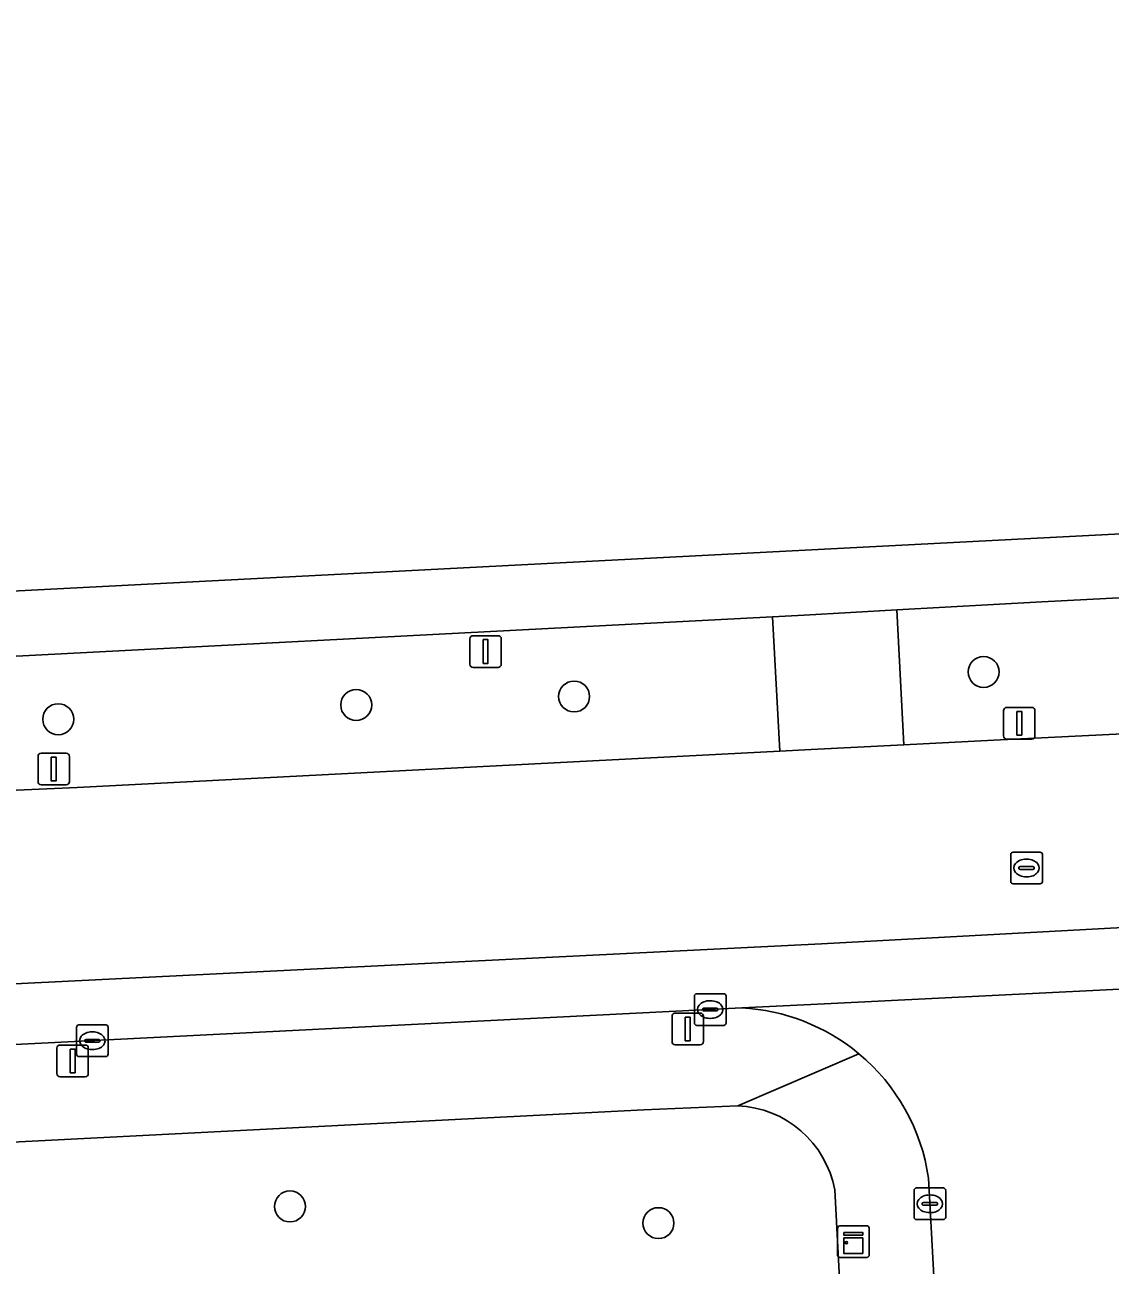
# Model space of a CAD drawing. Extents: x 160023 to 161302, y 384750 to 385707.
# Drawn here: x 160914.76 to 160949.05, y 385311.42 to 385350.63 of the extents above; entities that cross this region are included whole.
import ezdxf

# ---------------------------------------------------------------- set-up
doc = ezdxf.new("R2010")
doc.units = 0
for name, color, linetype in [('IMGEO_Berm_groen', 7, 'Continuous'), ('IMGEO_Boom', 7, 'Continuous'), ('IMGEO_Groenvoorziening', 7, 'Continuous'), ('IMGEO_Kast', 7, 'Continuous'), ('IMGEO_Kolk', 7, 'Continuous'), ('IMGEO_Lichtmast', 7, 'Continuous'), ('IMGEO_Rijbaan_lokaal_gesloten', 7, 'Continuous'), ('IMGEO_Rijbaan_lokaal_open', 7, 'Continuous'), ('IMGEO_Rioolput', 7, 'Continuous'), ('IMGEO_Verkeersbordpaal', 7, 'Continuous'), ('IMGEO_Voetpad_open', 7, 'Continuous')]:
    doc.layers.add(name, color=color, linetype=linetype)

msp = doc.modelspace()

# ---------------------------------------------------------------- linework, layer by layer
at = {"layer": 'IMGEO_Berm_groen'}
msp.add_lwpolyline([(160962.542, 385333.195), (160946.889, 385332.389), (160942.31, 385332.132), (160942.528, 385327.871), (160945.377, 385328.019), (160956.318, 385328.551)], dxfattribs=at)
msp.add_lwpolyline([(160938.382, 385331.912), (160908.803, 385330.371), (160903.901, 385329.097), (160899.061, 385327.884), (160896.746, 385327.341), (160896.526, 385327.32), (160896.621, 385325.464), (160896.784, 385325.472), (160907.544, 385326.127), (160916.411, 385326.514), (160938.612, 385327.668)], close=True, dxfattribs=at)
at = {"layer": 'IMGEO_Boom'}
for centre in [(160945.05, 385330.17), (160932.112, 385329.394), (160925.227, 385329.126), (160915.813, 385328.676), (160923.135, 385313.274), (160934.776, 385312.747)]:
    msp.add_circle(centre, 0.489, dxfattribs=at)
at = {"layer": 'IMGEO_Groenvoorziening'}
for points in [[(160937.28, 385316.456), (160934.313, 385316.327), (160885.984, 385313.848), (160881.907, 385313.638), (160879.748, 385313.456), (160878.938, 385313.364)], [(160871.338, 385307.24), (160934.451, 385310.385), (160934.728, 385310.49), (160937.801, 385310.637), (160938.673, 385294.115), (160941.373, 385294.274), (160940.346, 385313.797)]]:
    msp.add_lwpolyline(points, dxfattribs=at)
msp.add_arc((160937.148, 385313.206), 3.253, 10.466, 87.6669, dxfattribs=at)
at = {"layer": 'IMGEO_Kast'}
for p, q in [((160940.436, 385311.738), (160940.436, 385312.579)), ((160940.436, 385312.579), (160940.436, 385311.738)), ((160940.511, 385312.663), (160941.352, 385312.663)), ((160941.352, 385312.663), (160940.511, 385312.663)), ((160941.436, 385312.588), (160941.436, 385311.747)), ((160941.436, 385311.747), (160941.436, 385312.588)), ((160941.361, 385311.663), (160940.52, 385311.663)), ((160940.52, 385311.663), (160941.361, 385311.663))]:
    msp.add_line(p, q, dxfattribs=at)
for points in [[(160940.631, 385312.453), (160941.231, 385312.453), (160941.231, 385312.368), (160940.631, 385312.368), (160940.631, 385312.453)], [(160940.631, 385312.278), (160941.231, 385312.278), (160941.231, 385311.789), (160940.631, 385311.789), (160940.631, 385312.278)]]:
    msp.add_lwpolyline(points, dxfattribs=at)
msp.add_circle((160940.715, 385312.127), 0.0377, dxfattribs=at)
for centre, start, end in [((160940.514, 385312.585), 92.4484, 184.2845), ((160940.514, 385312.585), 92.4484, 184.2845), ((160941.358, 385312.585), 2.4484, 94.2845), ((160941.358, 385312.585), 2.4484, 94.2845), ((160940.514, 385311.741), 182.4484, 274.2845), ((160940.514, 385311.741), 182.4484, 274.2845), ((160941.358, 385311.741), 272.4484, 4.2845), ((160941.358, 385311.741), 272.4484, 4.2845)]:
    msp.add_arc(centre, 0.0779, start, end, dxfattribs=at)
at = {"layer": 'IMGEO_Kolk'}
for p, q in [((160935.913, 385319.073), (160935.913, 385319.925)), ((160935.988, 385319.999), (160936.84, 385319.999)), ((160936.914, 385319.925), (160936.914, 385319.073)), ((160936.172, 385319.493), (160936.172, 385319.505)), ((160936.61, 385319.456), (160936.212, 385319.456)), ((160936.215, 385319.542), (160936.613, 385319.542)), ((160936.401, 385319.779), (160936.426, 385319.779)), ((160936.656, 385319.505), (160936.656, 385319.493)), ((160936.424, 385319.219), (160936.399, 385319.219)), ((160916.389, 385318.086), (160916.389, 385318.938)), ((160916.464, 385319.012), (160917.316, 385319.012)), ((160916.877, 385318.792), (160916.902, 385318.792)), ((160917.39, 385318.938), (160917.39, 385318.086)), ((160936.84, 385318.999), (160935.988, 385318.999)), ((160916.648, 385318.506), (160916.648, 385318.518)), ((160917.086, 385318.469), (160916.688, 385318.469)), ((160916.691, 385318.555), (160917.089, 385318.555)), ((160917.132, 385318.518), (160917.132, 385318.506)), ((160917.316, 385318.012), (160916.464, 385318.012)), ((160916.9, 385318.232), (160916.875, 385318.232)), ((160942.851, 385312.932), (160942.851, 385313.784)), ((160942.926, 385313.858), (160943.778, 385313.858)), ((160943.339, 385313.638), (160943.364, 385313.638)), ((160943.852, 385313.784), (160943.852, 385312.932)), ((160943.11, 385313.352), (160943.11, 385313.364)), ((160943.548, 385313.315), (160943.15, 385313.315)), ((160943.153, 385313.401), (160943.551, 385313.401)), ((160943.594, 385313.364), (160943.594, 385313.352)), ((160943.778, 385312.858), (160942.926, 385312.858)), ((160943.362, 385313.078), (160943.337, 385313.078))]:
    msp.add_line(p, q, dxfattribs=at)
for points in [[(160935.913, 385319.073), (160935.913, 385319.925)], [(160935.988, 385319.999), (160936.84, 385319.999)], [(160936.914, 385319.925), (160936.914, 385319.073)], [(160916.389, 385318.086), (160916.389, 385318.938)], [(160916.464, 385319.012), (160917.316, 385319.012)], [(160917.39, 385318.938), (160917.39, 385318.086)], [(160936.84, 385318.999), (160935.988, 385318.999)], [(160917.316, 385318.012), (160916.464, 385318.012)], [(160942.851, 385312.932), (160942.851, 385313.784)], [(160942.926, 385313.858), (160943.778, 385313.858)], [(160943.852, 385313.784), (160943.852, 385312.932)], [(160943.778, 385312.858), (160942.926, 385312.858)]]:
    msp.add_lwpolyline(points, dxfattribs=at)
for centre, radius, start, end in [((160935.99, 385319.923), 0.0765, 91.552, 178.448), ((160935.99, 385319.923), 0.0765, 91.552, 178.448), ((160936.838, 385319.923), 0.0765, 1.552, 88.448), ((160936.838, 385319.923), 0.0765, 1.552, 88.448), ((160936.212, 385319.502), 0.0403, 85.8775, 175.7526), ((160936.209, 385319.492), 0.0366, 178.938, 274.7102), ((160936.613, 385319.499), 0.043, 264.8664, 352.4533), ((160936.617, 385319.504), 0.0386, 1.7309, 96.639), ((160935.99, 385319.075), 0.0765, 181.552, 268.448), ((160935.99, 385319.075), 0.0765, 181.552, 268.448), ((160936.838, 385319.075), 0.0765, 271.552, 358.448), ((160936.838, 385319.075), 0.0765, 271.552, 358.448), ((160916.466, 385318.936), 0.0765, 91.552, 178.448), ((160916.466, 385318.936), 0.0765, 91.552, 178.448), ((160917.314, 385318.936), 0.0765, 1.552, 88.448), ((160917.314, 385318.936), 0.0765, 1.552, 88.448), ((160916.688, 385318.515), 0.0403, 85.8775, 175.7526), ((160916.685, 385318.505), 0.0366, 178.938, 274.7102), ((160917.089, 385318.512), 0.043, 264.8664, 352.4533), ((160917.093, 385318.517), 0.0386, 1.7309, 96.639), ((160916.466, 385318.088), 0.0765, 181.552, 268.448), ((160916.466, 385318.088), 0.0765, 181.552, 268.448), ((160917.314, 385318.088), 0.0765, 271.552, 358.448), ((160917.314, 385318.088), 0.0765, 271.552, 358.448), ((160942.928, 385313.782), 0.0765, 91.552, 178.448), ((160942.928, 385313.782), 0.0765, 91.552, 178.448), ((160943.776, 385313.782), 0.0765, 1.552, 88.448), ((160943.776, 385313.782), 0.0765, 1.552, 88.448), ((160943.15, 385313.361), 0.0403, 85.8775, 175.7526), ((160943.147, 385313.351), 0.0366, 178.938, 274.7102), ((160943.551, 385313.358), 0.043, 264.8664, 352.4533), ((160943.555, 385313.363), 0.0386, 1.7309, 96.639), ((160942.928, 385312.934), 0.0765, 181.552, 268.448), ((160942.928, 385312.934), 0.0765, 181.552, 268.448), ((160943.776, 385312.934), 0.0765, 271.552, 358.448), ((160943.776, 385312.934), 0.0765, 271.552, 358.448)]:
    msp.add_arc(centre, radius, start, end, dxfattribs=at)
for centre, major_axis, ratio, start_param, end_param in [((160936.4, 385319.499), (-0.387, 0.002), 0.722429, 4.712389, 7.853982), ((160936.425, 385319.499), (-0.39, 0.002), 0.717154, 1.570796, 4.712389), ((160916.876, 385318.512), (-0.387, 0.002), 0.722429, 4.712389, 7.853982), ((160916.901, 385318.512), (-0.39, 0.002), 0.717154, 1.570796, 4.712389), ((160943.338, 385313.358), (-0.387, 0.002), 0.722429, 4.712389, 7.853982), ((160943.363, 385313.358), (-0.39, 0.002), 0.717154, 1.570796, 4.712389)]:
    msp.add_ellipse(centre, major_axis=major_axis, ratio=ratio, start_param=start_param, end_param=end_param, dxfattribs=at)
at = {"layer": 'IMGEO_Lichtmast'}
for p, q in [((160935.206, 385318.487), (160935.206, 385319.287)), ((160935.206, 385319.287), (160935.206, 385318.487)), ((160935.306, 385319.387), (160936.096, 385319.387)), ((160936.096, 385319.387), (160935.306, 385319.387)), ((160936.196, 385319.287), (160936.196, 385318.487)), ((160936.196, 385318.487), (160936.196, 385319.287)), ((160915.773, 385317.476), (160915.773, 385318.276)), ((160915.773, 385318.276), (160915.773, 385317.476)), ((160915.873, 385318.376), (160916.663, 385318.376)), ((160916.663, 385318.376), (160915.873, 385318.376)), ((160916.763, 385318.276), (160916.763, 385317.476)), ((160916.763, 385317.476), (160916.763, 385318.276)), ((160936.096, 385318.387), (160935.306, 385318.387)), ((160935.306, 385318.387), (160936.096, 385318.387)), ((160916.663, 385317.376), (160915.873, 385317.376)), ((160915.873, 385317.376), (160916.663, 385317.376))]:
    msp.add_line(p, q, dxfattribs=at)
for points in [[(160935.626, 385319.262), (160935.776, 385319.262), (160935.776, 385318.512), (160935.626, 385318.512), (160935.626, 385319.262)], [(160916.193, 385318.251), (160916.343, 385318.251), (160916.343, 385317.501), (160916.193, 385317.501), (160916.193, 385318.251)]]:
    msp.add_lwpolyline(points, dxfattribs=at)
for centre, start, end in [((160935.306, 385319.287), 90, 180), ((160935.306, 385319.287), 90, 180), ((160936.096, 385319.287), 0, 90), ((160936.096, 385319.287), 360, 90), ((160915.873, 385318.276), 90, 180), ((160915.873, 385318.276), 90, 180), ((160916.663, 385318.276), 0, 90), ((160916.663, 385318.276), 360, 90), ((160935.306, 385318.487), 180, 270), ((160935.306, 385318.487), 180, 270), ((160936.096, 385318.487), 270, 0), ((160936.096, 385318.487), 270, 0), ((160915.873, 385317.476), 180, 270), ((160915.873, 385317.476), 180, 270), ((160916.663, 385317.476), 270, 0), ((160916.663, 385317.476), 270, 0)]:
    msp.add_arc(centre, 0.1, start, end, dxfattribs=at)
at = {"layer": 'IMGEO_Rijbaan_lokaal_gesloten'}
for points in [[(161166.76, 385343.364), (161167.761, 385343.429), (161180.769, 385344.721), (161198.887, 385346.635), (161202.833, 385347.015), (161203.85, 385347.166), (161207.051, 385347.35), (161210.337, 385347.612), (161210, 385350.626), (161164.38, 385345.655), (161159.084, 385345.381), (160946.542, 385334.387), (160858.736, 385329.845)], [(160862.639, 385317.47), (160863.719, 385317.527), (160867.517, 385317.701), (160867.815, 385317.715), (160872.734, 385317.942), (160878.109, 385318.511), (160939.926, 385321.572), (161002.691, 385324.976), (161116.828, 385330.675), (161175.105, 385333.21), (161187.334, 385333.626), (161188.421, 385333.681), (161190.076, 385333.785), (161205.429, 385334.762), (161208.623, 385334.016), (161212.046, 385333.194), (161210.663, 385344.611), (161207.365, 385344.447), (161204.252, 385344.219), (161192.167, 385343.474), (161186.184, 385343.141), (161181.164, 385342.911), (161173.114, 385342.6)], [(161187.334, 385333.626), (161175.105, 385333.21), (161116.828, 385330.675), (161002.691, 385324.976), (160939.926, 385321.572), (160878.109, 385318.511), (160872.734, 385317.942), (160872.821, 385317.651), (160873.513, 385315.333)], [(160858.736, 385329.845), (160859.167, 385325.121), (160862.067, 385325.299), (160862.903, 385325.351), (160866.936, 385325.599), (160893.255, 385327.001), (160895.568, 385327.226), (160896.526, 385327.32), (160896.746, 385327.341), (160899.061, 385327.884), (160903.901, 385329.097), (160908.803, 385330.371), (160938.382, 385331.912), (160939.38, 385331.968), (160942.31, 385332.132), (160946.889, 385332.389), (160962.542, 385333.195)], [(160956.318, 385328.551), (160945.377, 385328.019), (160942.528, 385327.871), (160939.604, 385327.719), (160938.612, 385327.668), (160916.411, 385326.514), (160907.544, 385326.127), (160896.784, 385325.472), (160896.621, 385325.464), (160895.593, 385325.411), (160880.126, 385324.615), (160867.012, 385323.892), (160862.975, 385323.713), (160862.139, 385323.676), (160859.255, 385323.548), (160859.853, 385317.112)], [(160881.883, 385316.707), (160884.764, 385316.904), (160911.728, 385318.253), (160937.407, 385319.55), (160940.025, 385319.68), (160955.706, 385320.462), (160998.555, 385322.608), (161001.59, 385322.761), (161007.223, 385323.049), (161111.197, 385328.334)]]:
    msp.add_lwpolyline(points, dxfattribs=at)
at = {"layer": 'IMGEO_Rijbaan_lokaal_open'}
for points in [[(160955.706, 385320.462), (160940.025, 385319.68), (160937.407, 385319.55)], [(160943.309, 385314.168), (160944.147, 385298.654), (160944.337, 385294.712), (160944.63, 385288.654), (160945.111, 385278.702), (160946.109, 385257.905), (160945.617, 385256.146)]]:
    msp.add_lwpolyline(points, dxfattribs=at)
for centre, radius, start, end in [((160937.087, 385313.272), 6.286, 50.2361, 87.0822), ((160937.091, 385313.274), 6.282, 8.1807, 50.2469)]:
    msp.add_arc(centre, radius, start, end, dxfattribs=at)
at = {"layer": 'IMGEO_Rioolput'}
for p, q in [((160945.906, 385323.547), (160945.906, 385324.399)), ((160945.981, 385324.473), (160946.833, 385324.473)), ((160946.394, 385324.253), (160946.419, 385324.253)), ((160946.907, 385324.399), (160946.907, 385323.547)), ((160946.165, 385323.967), (160946.165, 385323.979)), ((160946.603, 385323.93), (160946.205, 385323.93)), ((160946.208, 385324.016), (160946.606, 385324.016)), ((160946.649, 385323.979), (160946.649, 385323.967)), ((160946.833, 385323.473), (160945.981, 385323.473)), ((160946.417, 385323.693), (160946.392, 385323.693))]:
    msp.add_line(p, q, dxfattribs=at)
for points in [[(160945.906, 385323.547), (160945.906, 385324.399)], [(160945.981, 385324.473), (160946.833, 385324.473)], [(160946.907, 385324.399), (160946.907, 385323.547)], [(160946.833, 385323.473), (160945.981, 385323.473)]]:
    msp.add_lwpolyline(points, dxfattribs=at)
for centre, radius, start, end in [((160945.983, 385324.397), 0.0765, 91.552, 178.448), ((160945.983, 385324.397), 0.0765, 91.552, 178.448), ((160946.831, 385324.397), 0.0765, 1.552, 88.448), ((160946.831, 385324.397), 0.0765, 1.552, 88.448), ((160946.205, 385323.976), 0.0403, 85.8775, 175.7526), ((160946.202, 385323.966), 0.0366, 178.938, 274.7102), ((160946.606, 385323.973), 0.043, 264.8664, 352.4533), ((160946.61, 385323.978), 0.0386, 1.7309, 96.639), ((160945.983, 385323.549), 0.0765, 181.552, 268.448), ((160945.983, 385323.549), 0.0765, 181.552, 268.448), ((160946.831, 385323.549), 0.0765, 271.552, 358.448), ((160946.831, 385323.549), 0.0765, 271.552, 358.448)]:
    msp.add_arc(centre, radius, start, end, dxfattribs=at)
for centre, major_axis, ratio, start_param, end_param in [((160946.393, 385323.973), (-0.387, 0.002), 0.722429, 4.712389, 7.853982), ((160946.418, 385323.973), (-0.39, 0.002), 0.717154, 1.570796, 4.712389)]:
    msp.add_ellipse(centre, major_axis=major_axis, ratio=ratio, start_param=start_param, end_param=end_param, dxfattribs=at)
at = {"layer": 'IMGEO_Verkeersbordpaal'}
for p, q in [((160928.82, 385330.416), (160928.82, 385331.216)), ((160928.82, 385331.216), (160928.82, 385330.416)), ((160928.92, 385331.316), (160929.71, 385331.316)), ((160929.71, 385331.316), (160928.92, 385331.316)), ((160929.81, 385331.216), (160929.81, 385330.416)), ((160929.81, 385330.416), (160929.81, 385331.216)), ((160929.71, 385330.316), (160928.92, 385330.316)), ((160928.92, 385330.316), (160929.71, 385330.316)), ((160945.683, 385328.149), (160945.683, 385328.949)), ((160945.683, 385328.949), (160945.683, 385328.149)), ((160945.783, 385329.049), (160946.573, 385329.049)), ((160946.573, 385329.049), (160945.783, 385329.049)), ((160946.673, 385328.949), (160946.673, 385328.149)), ((160946.673, 385328.149), (160946.673, 385328.949)), ((160946.573, 385328.049), (160945.783, 385328.049)), ((160945.783, 385328.049), (160946.573, 385328.049)), ((160915.174, 385326.7), (160915.174, 385327.5)), ((160915.174, 385327.5), (160915.174, 385326.7)), ((160915.274, 385327.6), (160916.064, 385327.6)), ((160916.064, 385327.6), (160915.274, 385327.6)), ((160916.164, 385327.5), (160916.164, 385326.7)), ((160916.164, 385326.7), (160916.164, 385327.5)), ((160916.064, 385326.6), (160915.274, 385326.6)), ((160915.274, 385326.6), (160916.064, 385326.6))]:
    msp.add_line(p, q, dxfattribs=at)
for points in [[(160929.24, 385331.191), (160929.39, 385331.191), (160929.39, 385330.441), (160929.24, 385330.441), (160929.24, 385331.191)], [(160946.103, 385328.924), (160946.253, 385328.924), (160946.253, 385328.174), (160946.103, 385328.174), (160946.103, 385328.924)], [(160915.594, 385327.475), (160915.744, 385327.475), (160915.744, 385326.725), (160915.594, 385326.725), (160915.594, 385327.475)]]:
    msp.add_lwpolyline(points, dxfattribs=at)
for centre, start, end in [((160928.92, 385331.216), 90, 180), ((160928.92, 385331.216), 90, 180), ((160929.71, 385331.216), 0, 90), ((160929.71, 385331.216), 360, 90), ((160928.92, 385330.416), 180, 270), ((160928.92, 385330.416), 180, 270), ((160929.71, 385330.416), 270, 0), ((160929.71, 385330.416), 270, 0), ((160945.783, 385328.949), 90, 180), ((160945.783, 385328.949), 90, 180), ((160946.573, 385328.949), 0, 90), ((160946.573, 385328.949), 360, 90), ((160945.783, 385328.149), 180, 270), ((160945.783, 385328.149), 180, 270), ((160946.573, 385328.149), 270, 0), ((160946.573, 385328.149), 270, 0), ((160915.274, 385327.5), 90, 180), ((160915.274, 385327.5), 90, 180), ((160916.064, 385327.5), 0, 90), ((160916.064, 385327.5), 360, 90), ((160915.274, 385326.7), 180, 270), ((160915.274, 385326.7), 180, 270), ((160916.064, 385326.7), 270, 0), ((160916.064, 385326.7), 270, 0)]:
    msp.add_arc(centre, 0.1, start, end, dxfattribs=at)
at = {"layer": 'IMGEO_Voetpad_open'}
msp.add_lwpolyline([(160938.382, 385331.912), (160938.612, 385327.668), (160939.604, 385327.719), (160942.528, 385327.871), (160942.31, 385332.132), (160939.38, 385331.968)], close=True, dxfattribs=at)
for points in [[(160937.407, 385319.55), (160911.728, 385318.253), (160884.764, 385316.904), (160881.883, 385316.707)], [(160934.313, 385316.327), (160937.28, 385316.456), (160941.108, 385318.104)], [(160941.108, 385318.104), (160937.28, 385316.456)], [(160878.938, 385313.364), (160879.748, 385313.456), (160881.907, 385313.638), (160885.984, 385313.848), (160934.313, 385316.327)], [(160944.506, 385256.103), (160945.617, 385256.146), (160946.109, 385257.905), (160945.111, 385278.702), (160944.63, 385288.654), (160943.49, 385288.662), (160943.114, 385294.647), (160944.337, 385294.712), (160944.147, 385298.654), (160943.309, 385314.168)], [(160940.346, 385313.797), (160941.373, 385294.274), (160941.667, 385288.69), (160941.955, 385283.222), (160942.078, 385280.873), (160943.072, 385261.989)]]:
    msp.add_lwpolyline(points, dxfattribs=at)
for centre, radius, start, end in [((160937.087, 385313.272), 6.286, 50.2361, 87.0822), ((160937.091, 385313.274), 6.282, 8.1807, 50.2469), ((160937.148, 385313.206), 3.253, 10.466, 87.6669)]:
    msp.add_arc(centre, radius, start, end, dxfattribs=at)

doc.saveas('drawing.dxf')
